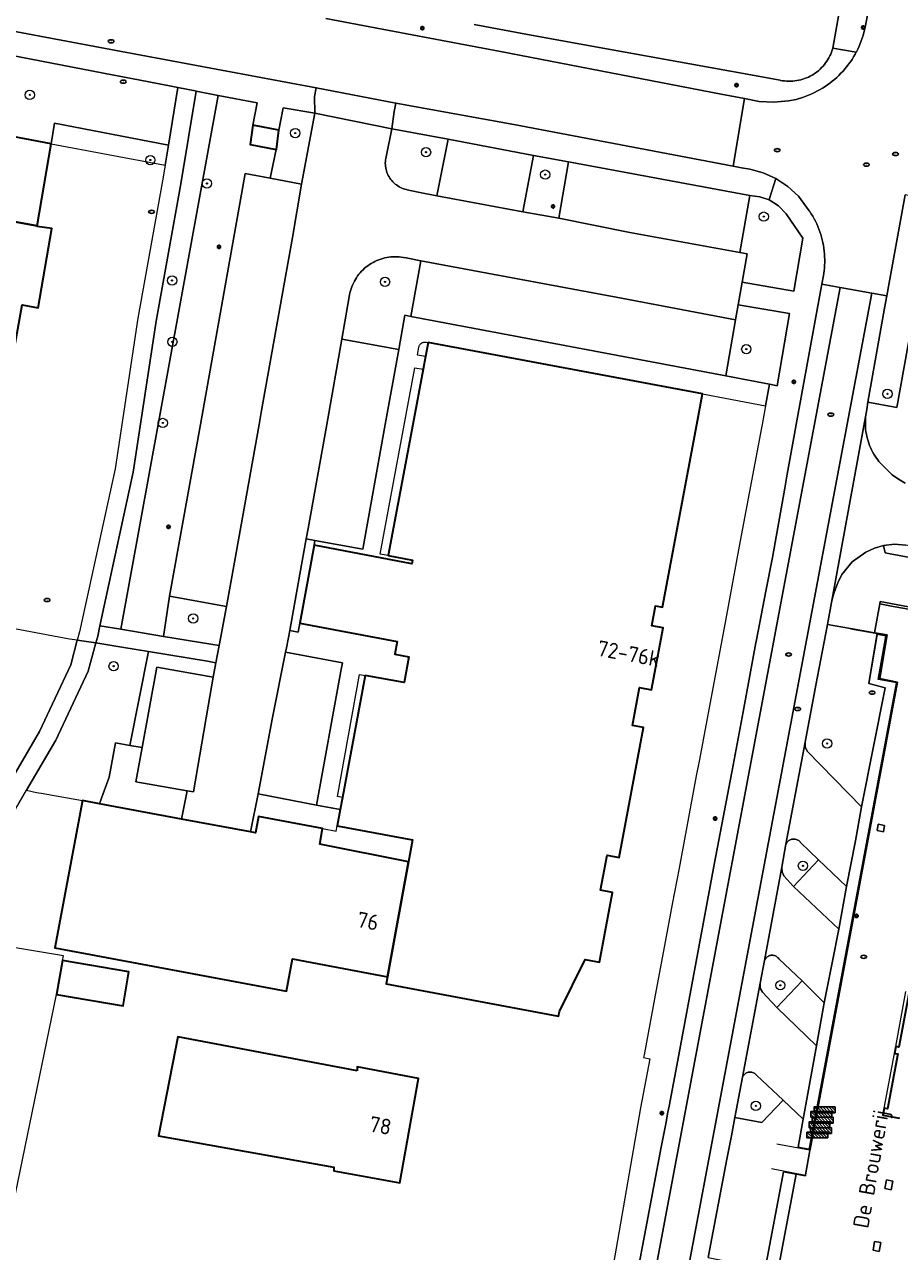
# Model space of a CAD drawing. Header units: metres. Extents: x 152610 to 160096, y 456114 to 462495.
# Tile 370 of 656: x 157618 to 157693, y 460179 to 460284. Entities that reach past the tile are written whole.
import ezdxf
from ezdxf.enums import TextEntityAlignment as Align

# ---------------------------------------------------------------- set-up
doc = ezdxf.new("R2010")
doc.units = ezdxf.units.M
doc.header["$LTSCALE"] = 0.5
doc.layers.get('0').update_dxf_attribs({"linetype": 'CONTINUOUS'})
for name, color, linetype, lineweight in [('B-PV-GR-BEPLANTING_CULTUUR_BODEMBEDEKKER-GV', 251, 'CONTINUOUS', 18), ('B-PV-GR-BEPLANTING_CULTUUR_BOSPLANTSOEN-GV', 251, 'CONTINUOUS', 18), ('B-PV-GR-BEPLANTING_CULTUUR_HEESTERS-GV', 251, 'CONTINUOUS', 18), ('B-PV-GR-BOOM-S', 251, 'CONTINUOUS', 25), ('B-PV-GR-HAAG-GV', 251, 'CONTINUOUS', 13), ('B-PV-IE-MEUBILAIR-S', 251, 'CONTINUOUS', 25), ('B-PV-IE-MEUBILAIR_WEGMEUBILAIR-S', 251, 'CONTINUOUS', 25), ('B-PV-IE-TERREINAFSCHEIDING_KUNSTMATIG_HEKWERK-G', 251, 'IE-TERREINAFSCHEIDING_KUNSTMATIG-SO', 18), ('B-PV-IE-TERREINAFSCHEIDING_KUNSTMATIG_MUUR-G', 251, 'IE-TERREINAFSCHEIDING_KUNSTMATIG-SO', 18), ('B-PV-IE-TERREINAFSCHEIDING_KUNSTMATIG_MUUR-GV', 251, 'CONTINUOUS', 18), ('B-PV-OG-BEBOUWING-GV', 6, 'CONTINUOUS', 35), ('B-PV-OG-BEBOUWING-T18', 1, 'CONTINUOUS', 18), ('B-PV-OG-TERREIN_BEGROEID-GV', 251, 'CONTINUOUS', 18), ('B-PV-OG-TOPOGRAFIE-T18', 1, 'CONTINUOUS', 18), ('B-PV-VH-HALFVERHARDING_GRAVEL-GV', 251, 'CONTINUOUS', 18), ('B-PV-VH-ONVERHARD_ZAND-GV', 251, 'CONTINUOUS', 18), ('B-PV-VH-OPENVERHARDING_BETONSTRAATSTEEN-GV', 251, 'CONTINUOUS', 18), ('B-PV-VH-OPENVERHARDING_STRAATBAKSTEEN-GV', 251, 'CONTINUOUS', 18), ('B-PV-VH-OPENVERHARDING_TEGEL-GV', 251, 'CONTINUOUS', 18)]:
    doc.layers.add(name, color=color, linetype=linetype, lineweight=lineweight)
doc.styles.add('NLCS-ISO', font='NLCS-ISO.ttf')
doc.styles.add('NLCS-ISO-M750-T18', font='NLCS-ISO.ttf', dxfattribs={"height": 1.35})
doc.linetypes.add('IE-TERREINAFSCHEIDING_KUNSTMATIG-SO', pattern='A,4,[82,NLCS.SHX,S=0.75,R=90,X=0,Y=0],4,-2', length=10)

# ---------------------------------------------------------------- blocks, each defined once
blk = doc.blocks.new('SIE-MEUBILAIR_PAAL_LICHTMAST-SO')
for points in [[(-0.62, 0), (-1, 0)], [(-0.71, 0.71), (-0.44, 0.44)], [(0, 1), (0, 0.62)], [(0.44, 0.44), (0.71, 0.71)], [(1, 0), (0.62, 0)], [(-0.71, -0.71), (-0.44, -0.44)], [(0, -0.62), (0, -1)], [(0.44, -0.44), (0.71, -0.71)]]:
    blk.add_lwpolyline(points)
blk.add_circle((0, 0), 0.5)
blk = doc.blocks.new('SIE-MEUBILAIR_PUT_RIOOLPUT-SO')
blk.add_ellipse((0, 0), major_axis=(1.25, 0), ratio=0.54)
at = {"style": 'NLCS-ISO'}
blk.add_text('ri', height=0.75, dxfattribs=at).set_placement((-0.04, 0.07), align=Align.MIDDLE_CENTER)
blk = doc.blocks.new('SIE-MEUBILAIR_PUT_DRAINAGEPUT-SO')
blk.add_ellipse((0, 0), major_axis=(1.25, 0), ratio=0.54)
at = {"style": 'NLCS-ISO'}
blk.add_text('dr', height=0.75, dxfattribs=at).set_placement((0.03, 0), align=Align.MIDDLE_CENTER)
blk = doc.blocks.new('SIE-WEG_FIETSREK-SO')
for p, q in [((-4.5, 1.25), (-2, -1.25)), ((-4.5, 0), (-3.25, -1.25)), ((-3.25, 1.25), (-0.75, -1.25)), ((-2, 1.25), (0.5, -1.25)), ((-0.75, 1.25), (1.75, -1.25)), ((0.5, 1.25), (3, -1.25)), ((1.76, 1.25), (4.26, -1.25)), ((3.01, 1.25), (4.5, -0.24)), ((4.26, 1.25), (4.5, 1.01))]:
    blk.add_line(p, q)
at = {"flags": 128}
blk.add_lwpolyline([(4.51, -1.25), (-4.51, -1.25), (-4.51, 1.25), (4.51, 1.25), (4.51, -1.25)], close=True, dxfattribs=at)
blk = doc.blocks.new('SGR-BOOM_GBKN-SO')
at = {"linetype": 'ByBlock', "lineweight": 18}
h = blk.add_hatch(color=0, dxfattribs=at)
h.dxf.hatch_style = 1
edge = h.paths.add_edge_path()
edge.add_arc((0, 0), 0.25, 0, 360)
at = {"color": 0, "linetype": 'ByBlock', "lineweight": 18}
for radius in [2, 0.25]:
    blk.add_circle((0, 0), radius, dxfattribs=at)
at = {"color": 0, "linetype": 'ByBlock', "lineweight": 18, "style": 'NLCS-ISO'}
blk.add_attdef('SOORT', (2.5, 0), '', height=1.5, dxfattribs=at)

msp = doc.modelspace()

# ---------------------------------------------------------------- linework, layer by layer
at = {"layer": 'B-PV-GR-BEPLANTING_CULTUUR_BODEMBEDEKKER-GV', "flags": 128}
for points in [[(157691.397, 460232.052), (157691.166, 460232.093), (157689.082, 460232.467), (157687.102, 460232.798), (157686.12, 460227.585), (157685.185, 460222.669), (157685.185, 460222.27), (157685.365, 460221.914), (157690.037, 460217.121), (157692.074, 460227.336), (157690.653, 460227.711)], [(157684.28, 460214.339), (157684.204, 460214.343), (157684.127, 460214.339), (157684.052, 460214.327), (157683.978, 460214.307), (157683.907, 460214.28), (157683.839, 460214.245), (157683.775, 460214.203), (157683.716, 460214.155), (157683.662, 460214.101), (157683.614, 460214.042), (157683.572, 460213.978), (157683.537, 460213.908), (157683.194, 460211.93), (157683.202, 460211.53), (157683.358, 460211.162), (157684.193, 460210.246), (157686.346, 460212.557), (157684.794, 460214.043), (157684.746, 460214.102), (157684.692, 460214.156), (157684.633, 460214.204), (157684.568, 460214.246), (157684.5, 460214.28), (157684.429, 460214.308), (157684.355, 460214.327)], [(157682.421, 460204.341), (157682.347, 460204.345), (157682.273, 460204.341), (157682.2, 460204.329), (157682.129, 460204.309), (157682.06, 460204.282), (157681.995, 460204.247), (157681.934, 460204.206), (157681.877, 460204.158), (157681.826, 460204.104), (157681.781, 460204.046), (157681.743, 460203.982), (157681.712, 460203.915), (157681.7, 460203.883), (157681.324, 460201.928), (157681.325, 460201.52), (157681.511, 460201.157), (157682.74, 460199.835), (157684.921, 460202.129), (157682.913, 460204.046), (157682.868, 460204.105), (157682.817, 460204.158), (157682.761, 460204.206), (157682.699, 460204.248), (157682.634, 460204.282), (157682.565, 460204.31), (157682.494, 460204.329)], [(157680.519, 460194.285), (157680.443, 460194.287), (157680.367, 460194.282), (157680.293, 460194.269), (157680.22, 460194.247), (157680.15, 460194.219), (157680.082, 460194.183), (157680.02, 460194.14), (157679.962, 460194.091), (157679.909, 460194.036), (157679.863, 460193.976), (157679.823, 460193.911), (157679.798, 460193.86), (157679.138, 460190.385), (157681.469, 460189.943), (157683.289, 460191.871), (157681.035, 460193.998), (157680.986, 460194.056), (157680.932, 460194.109), (157680.872, 460194.156), (157680.808, 460194.196), (157680.74, 460194.23), (157680.668, 460194.256), (157680.594, 460194.274)]]:
    msp.add_lwpolyline(points, close=True, dxfattribs=at)
at = {"layer": 'B-PV-GR-BEPLANTING_CULTUUR_BOSPLANTSOEN-GV', "flags": 128}
for points in [[(157638.052, 460277.676), (157634.697, 460278.326), (157626.333, 460232.386), (157629.983, 460231.78), (157630.525, 460235.232), (157633.167, 460249.999), (157637.033, 460271.607), (157639.166, 460271.2), (157639.685, 460273.677), (157637.437, 460274.089), (157637.683, 460275.767)], [(157630.412, 460274.028), (157620.63, 460275.938), (157620.345, 460274.142), (157630.131, 460272.306)], [(157627.087, 460222.398), (157628.693, 460230.474), (157626.422, 460230.851), (157624.177, 460231.223), (157623.519, 460228.787), (157620.735, 460222.86), (157618.218, 460218.539), (157619.083, 460218.35), (157619.468, 460218.282), (157623.026, 460217.657), (157624.49, 460217.383), (157624.664, 460217.855), (157625.332, 460219.668), (157625.868, 460222.62)]]:
    msp.add_lwpolyline(points, close=True, dxfattribs=at)
msp.add_lwpolyline([(157616.24, 460178.794), (157620.796, 460200.963), (157621.31, 460203.889), (157621.392, 460204.28), (157620.547, 460204.421), (157614.109, 460205.493)], dxfattribs=at)
at = {"layer": 'B-PV-GR-BEPLANTING_CULTUUR_HEESTERS-GV', "flags": 128}
for points in [[(157643.026, 460276.805), (157640.282, 460277.243), (157639.913, 460275.339), (157639.704, 460273.674), (157639.685, 460273.677), (157639.166, 460271.2), (157641.873, 460270.684)], [(157654.468, 460274.543), (157649.63, 460275.434), (157649.176, 460273.169), (157649.14, 460273.037), (157649.113, 460272.903), (157649.093, 460272.768), (157649.081, 460272.632), (157649.077, 460272.495), (157649.08, 460272.359), (157649.093, 460272.222), (157649.112, 460272.087), (157649.14, 460271.953), (157649.176, 460271.821), (157649.219, 460271.692), (157649.27, 460271.565), (157649.328, 460271.441), (157649.393, 460271.321), (157649.465, 460271.205), (157649.544, 460271.093), (157649.629, 460270.986), (157649.72, 460270.884), (157649.817, 460270.788), (157649.92, 460270.698), (157650.028, 460270.614), (157650.14, 460270.536), (157650.257, 460270.465), (157650.378, 460270.401), (157650.502, 460270.344), (157650.629, 460270.294), (157650.759, 460270.252), (157650.891, 460270.218), (157650.945, 460270.206), (157651.905, 460269.991), (157653.493, 460269.681)], [(157664.83, 460272.597), (157661.835, 460273.15), (157660.906, 460268.304), (157664.002, 460267.765)], [(157681.281, 460269.607), (157680.43, 460269.71), (157679.576, 460264.81), (157680.204, 460264.704), (157679.77, 460262.254), (157684.225, 460261.472), (157685.003, 460266.028), (157683.553, 460268.138), (157682.893, 460268.819), (157682.09, 460269.324)], [(157651.258, 460259.302), (157652.124, 460264.085), (157650.873, 460264.337), (157650.628, 460264.387), (157650.451, 460264.414), (157650.273, 460264.432), (157650.094, 460264.443), (157649.915, 460264.446), (157649.736, 460264.441), (157649.558, 460264.427), (157649.38, 460264.406), (157649.203, 460264.377), (157649.028, 460264.34), (157648.855, 460264.295), (157648.684, 460264.243), (157648.515, 460264.183), (157648.349, 460264.115), (157648.187, 460264.04), (157648.027, 460263.958), (157647.872, 460263.869), (157647.721, 460263.773), (157647.574, 460263.671), (157647.432, 460263.562), (157647.295, 460263.446), (157647.164, 460263.325), (157647.038, 460263.198), (157646.917, 460263.065), (157646.803, 460262.928), (157646.695, 460262.785), (157646.593, 460262.637), (157646.499, 460262.486), (157646.411, 460262.33), (157646.33, 460262.17), (157646.256, 460262.007), (157646.19, 460261.841), (157646.131, 460261.671), (157646.08, 460261.5), (157646.036, 460261.326), (157646.001, 460261.155), (157645.855, 460260.335), (157645.323, 460257.336), (157650.236, 460256.465), (157650.747, 460259.41)], [(157683.852, 460259.565), (157679.422, 460260.315), (157679.2, 460259.006), (157678.352, 460254.197), (157680.457, 460253.793), (157682.129, 460253.473), (157682.786, 460253.347)], [(157641.725, 460232.906), (157642.942, 460239.61), (157643.018, 460240.029), (157642.281, 460240.164), (157641.723, 460237.128), (157640.85, 460232.282), (157641.588, 460232.149)], [(157635.41, 460234.358), (157630.525, 460235.232), (157629.983, 460231.78), (157634.057, 460231.104), (157634.797, 460230.981)]]:
    msp.add_lwpolyline(points, close=True, dxfattribs=at)
at = {"layer": 'B-PV-GR-HAAG-GV', "flags": 128}
for points in [[(157692.13, 460231.804), (157691.377, 460231.941), (157690.653, 460227.711), (157692.074, 460227.336), (157690.037, 460217.121), (157689.516, 460214.179), (157688.752, 460210.266), (157688.086, 460206.573), (157687.555, 460203.846), (157686.823, 460200.251), (157686.163, 460196.539), (157685.013, 460190.244), (157684.576, 460187.821), (157685.539, 460187.639), (157693.034, 460227.766), (157691.474, 460228.078)], [(157628.162, 460222.203), (157629.431, 460229.13), (157634.269, 460228.26), (157634.511, 460229.509), (157633.772, 460229.632), (157628.693, 460230.474), (157627.087, 460222.398)]]:
    msp.add_lwpolyline(points, close=True, dxfattribs=at)
at = {"layer": 'B-PV-IE-TERREINAFSCHEIDING_KUNSTMATIG_HEKWERK-G', "flags": 128}
for points in [[(157682.762, 460188.108), (157685.576, 460187.605), (157693.083, 460227.812), (157691.527, 460228.127), (157692.196, 460231.853), (157689.1, 460232.409)], [(157682.303, 460185.98), (157685.222, 460185.414)]]:
    msp.add_lwpolyline(points, dxfattribs=at)
at = {"layer": 'B-PV-IE-TERREINAFSCHEIDING_KUNSTMATIG_MUUR-G', "flags": 128}
for points in [[(157682.762, 460188.108), (157685.576, 460187.605), (157693.083, 460227.812), (157691.527, 460228.127), (157692.196, 460231.853), (157689.1, 460232.409)], [(157682.303, 460185.98), (157685.222, 460185.414)]]:
    msp.add_lwpolyline(points, dxfattribs=at)
at = {"layer": 'B-PV-IE-TERREINAFSCHEIDING_KUNSTMATIG_MUUR-GV', "flags": 128}
for points in [[(157695.13, 460234.12), (157691.646, 460234.769), (157691.61, 460234.569), (157692.759, 460234.356), (157694.9, 460233.96), (157694.511, 460231.875), (157694.71, 460231.837)], [(157691.48, 460215.614), (157691.382, 460215.071), (157691.925, 460214.972), (157692.024, 460215.516)], [(157692.185, 460185.014), (157692.039, 460184.272), (157692.581, 460184.166), (157692.727, 460184.907)], [(157691.166, 460179.713), (157691.03, 460178.961), (157691.563, 460178.865), (157691.699, 460179.617)]]:
    msp.add_lwpolyline(points, close=True, dxfattribs=at)
at = {"layer": 'B-PV-OG-BEBOUWING-GV', "flags": 128}
for points in [[(157620.345, 460274.142), (157608.971, 460276.304), (157607.695, 460269.172), (157619.134, 460267.092)], [(157639.913, 460275.339), (157637.683, 460275.767), (157637.437, 460274.089), (157639.685, 460273.677), (157639.704, 460273.674)], [(157619.134, 460267.092), (157607.695, 460269.172), (157607.478, 460267.962), (157608.843, 460267.675), (157607.672, 460262.128), (157606.478, 460262.344), (157605.204, 460255.749), (157616.661, 460253.705), (157617.834, 460260.291), (157619.215, 460260.043), (157620.389, 460266.864), (157619.127, 460267.053)], [(157641.725, 460232.906), (157650.105, 460231.332), (157649.9, 460230.235), (157651.109, 460230.009), (157650.695, 460227.798), (157647.352, 460228.419), (157645.388, 460217.927), (157645.193, 460216.884), (157644.931, 460215.488), (157651.418, 460214.273), (157651.065, 460212.386), (157649.253, 460202.491), (157649.14, 460201.891), (157663.978, 460199.112), (157664.06, 460199.511), (157666.269, 460203.972), (157667.505, 460203.743), (157668.63, 460209.749), (157667.586, 460209.936), (157668.156, 460212.949), (157669.191, 460212.75), (157671.287, 460223.942), (157670.334, 460224.12), (157670.941, 460227.364), (157671.973, 460227.17), (157672.971, 460232.498), (157671.988, 460232.682), (157672.312, 460234.412), (157672.921, 460234.298), (157675.862, 460249.999), (157676.356, 460252.639), (157652.756, 460257.058), (157652.53, 460255.85), (157652.327, 460254.768), (157651.434, 460249.999), (157649.323, 460238.727), (157651.417, 460238.335), (157651.36, 460238.029), (157642.942, 460239.61)], [(157649.253, 460202.491), (157651.065, 460212.386), (157643.435, 460213.906), (157643.685, 460215.243), (157638.161, 460216.278), (157637.898, 460214.872), (157637.48, 460214.95), (157631.545, 460216.062), (157624.49, 460217.383), (157623.026, 460217.657), (157620.65, 460204.968), (157640.564, 460201.239), (157641.085, 460204.02)], [(157621.31, 460203.889), (157620.796, 460200.963), (157626.523, 460199.994), (157627.019, 460202.923)], [(157646.665, 460194.397), (157631.228, 460197.328), (157629.573, 460188.808), (157644.646, 460186.111), (157644.661, 460185.786), (157650.312, 460184.768), (157651.925, 460193.725), (157646.662, 460194.734)]]:
    msp.add_lwpolyline(points, close=True, dxfattribs=at)
msp.add_lwpolyline([(157694.14, 460201.16), (157693.26, 460196.44), (157692.98, 460196.49), (157692.87, 460195.9), (157693.15, 460195.85), (157692.27, 460191.13), (157691.99, 460191.18), (157691.88, 460190.59), (157692.21, 460190.529), (157693.318, 460190.323)], dxfattribs=at)
at = {"layer": 'B-PV-OG-TERREIN_BEGROEID-GV', "flags": 128}
for points in [[(157606.346, 460283.365), (157605.882, 460280.498), (157605.521, 460280.542), (157605.226, 460278.543), (157603.052, 460278.883), (157602.811, 460277.805), (157602.736, 460277.469), (157608.971, 460276.304), (157620.345, 460274.142), (157620.63, 460275.938), (157630.412, 460274.028), (157631.221, 460279), (157630.649, 460279.111), (157627.853, 460279.653), (157625.57, 460280.095), (157611.616, 460282.8), (157607.201, 460283.643), (157607.037, 460283.594), (157606.913, 460283.558), (157606.628, 460283.465)], [(157634.697, 460278.326), (157632.793, 460278.695), (157631.491, 460270.7), (157629.377, 460258.885), (157627.398, 460245.895), (157624.526, 460232.686), (157626.333, 460232.386)], [(157692.222, 460261.089), (157692.028, 460260.015), (157690.595, 460251.939), (157693.077, 460251.483), (157696.273, 460269.274), (157693.793, 460269.756), (157692.423, 460262.197)]]:
    msp.add_lwpolyline(points, close=True, dxfattribs=at)
msp.add_lwpolyline([(157615.24, 460216.604), (157619.317, 460223.605), (157622.011, 460229.34), (157622.58, 460231.445), (157622.36, 460231.473), (157621.9, 460231.532), (157614.25, 460232.961)], dxfattribs=at)
at = {"layer": 'B-PV-VH-HALFVERHARDING_GRAVEL-GV', "flags": 128}
for points in [[(157632.729, 460278.707), (157631.221, 460279), (157630.412, 460274.028), (157630.131, 460272.306), (157629.914, 460270.969), (157627.799, 460259.147), (157625.824, 460246.186), (157622.778, 460232.179), (157622.58, 460231.445), (157624.177, 460231.223), (157624.333, 460231.801), (157624.526, 460232.686), (157627.398, 460245.895), (157629.377, 460258.885), (157631.491, 460270.7), (157632.793, 460278.695)], [(157624.177, 460231.223), (157622.58, 460231.445), (157622.011, 460229.34), (157619.317, 460223.605), (157615.24, 460216.604), (157613.443, 460213.435), (157613.21, 460213.212), (157612.966, 460213.001), (157612.712, 460212.803), (157612.448, 460212.617), (157612.175, 460212.445), (157611.894, 460212.286), (157611.614, 460212.146), (157613.081, 460210.342), (157614.213, 460208.95), (157614.273, 460209.416), (157614.89, 460212.085), (157615.543, 460213.896), (157616.627, 460215.807), (157618.218, 460218.539), (157620.735, 460222.86), (157623.519, 460228.787)]]:
    msp.add_lwpolyline(points, close=True, dxfattribs=at)
at = {"layer": 'B-PV-VH-ONVERHARD_ZAND-GV', "flags": 128}
for points in [[(157691.397, 460232.052), (157690.653, 460227.711), (157692.074, 460227.336), (157690.037, 460217.121), (157689.516, 460214.179), (157688.752, 460210.266), (157688.086, 460206.573), (157687.555, 460203.846), (157686.823, 460200.251), (157686.163, 460196.539), (157685.013, 460190.244), (157684.576, 460187.821), (157685.614, 460187.625), (157693.137, 460227.85), (157691.609, 460228.163), (157692.249, 460231.899)], [(157627.087, 460222.398), (157628.162, 460222.203), (157629.431, 460229.13), (157634.269, 460228.26), (157634.511, 460229.509), (157633.772, 460229.632), (157628.693, 460230.474)]]:
    msp.add_lwpolyline(points, close=True, dxfattribs=at)
at = {"layer": 'B-PV-VH-OPENVERHARDING_BETONSTRAATSTEEN-GV', "flags": 128}
for points in [[(157656.712, 460284.428), (157661.152, 460283.593), (157664.454, 460282.974), (157678.774, 460280.42), (157683.037, 460279.622), (157683.067, 460279.616), (157683.24, 460279.585), (157683.414, 460279.562), (157683.589, 460279.547), (157683.765, 460279.54), (157683.941, 460279.54), (157684.116, 460279.549), (157684.291, 460279.566), (157684.466, 460279.591), (157684.638, 460279.624), (157684.809, 460279.664), (157684.978, 460279.712), (157685.145, 460279.768), (157685.309, 460279.832), (157685.47, 460279.902), (157685.628, 460279.981), (157685.781, 460280.066), (157685.931, 460280.158), (157686.077, 460280.256), (157686.217, 460280.362), (157686.353, 460280.473), (157686.484, 460280.591), (157686.609, 460280.714), (157686.729, 460280.843), (157686.842, 460280.978), (157686.949, 460281.117), (157687.05, 460281.261), (157687.144, 460281.41), (157687.231, 460281.562), (157687.312, 460281.719), (157687.385, 460281.879), (157687.45, 460282.042), (157687.508, 460282.208), (157687.559, 460282.376), (157691.757, 460306.12)], [(157690.627, 460285.651), (157690.361, 460284.185), (157690.177, 460283.469), (157689.928, 460282.773), (157689.83, 460282.543), (157689.722, 460282.312), (157689.607, 460282.084), (157689.578, 460282.028), (157689.486, 460281.86), (157689.357, 460281.64), (157689.221, 460281.424), (157689.079, 460281.212), (157688.93, 460281.005), (157688.774, 460280.803), (157688.613, 460280.606), (157688.445, 460280.414), (157688.271, 460280.227), (157688.092, 460280.045), (157687.907, 460279.87), (157687.716, 460279.7), (157687.521, 460279.537), (157687.32, 460279.379), (157687.115, 460279.228), (157686.904, 460279.084), (157686.69, 460278.946), (157686.471, 460278.815), (157685.774, 460278.457), (157685.046, 460278.167), (157684.413, 460277.977), (157683.767, 460277.84), (157682.502, 460277.726), (157681.235, 460277.81), (157679.986, 460278.05), (157678.983, 460272.24), (157679.725, 460272.1), (157680.431, 460271.988), (157681.576, 460271.672), (157682.658, 460271.182), (157683.695, 460270.497), (157684.607, 460269.653), (157685.547, 460268.388), (157685.585, 460268.333), (157685.719, 460268.129), (157685.846, 460267.921), (157685.966, 460267.708), (157686.079, 460267.492), (157686.185, 460267.273), (157686.284, 460267.05), (157686.375, 460266.823), (157686.459, 460266.594), (157686.535, 460266.363), (157686.604, 460266.129), (157686.665, 460265.892), (157686.718, 460265.655), (157686.764, 460265.415), (157686.801, 460265.174), (157686.83, 460264.932), (157686.852, 460264.689), (157686.866, 460264.445), (157686.871, 460264.201), (157686.869, 460263.957), (157686.859, 460263.714), (157686.84, 460263.47), (157686.814, 460263.228), (157686.787, 460263.031), (157686.754, 460262.834), (157686.616, 460262.074), (157688.213, 460261.793), (157690.929, 460261.316), (157692.222, 460261.089), (157692.423, 460262.197), (157693.793, 460269.756)], [(157693.804, 460244.962), (157693.217, 460245.289), (157692.673, 460245.685), (157691.534, 460246.83), (157691.435, 460246.956), (157691.315, 460247.121), (157691.201, 460247.291), (157691.093, 460247.466), (157690.993, 460247.644), (157690.899, 460247.827), (157690.813, 460248.013), (157690.734, 460248.202), (157690.662, 460248.394), (157690.598, 460248.589), (157690.542, 460248.786), (157690.493, 460248.985), (157690.452, 460249.185), (157690.419, 460249.388), (157690.394, 460249.591), (157690.377, 460249.795), (157690.368, 460250), (157690.392, 460250.654), (157690.498, 460251.3), (157688.994, 460243.159), (157687.454, 460234.699), (157687.567, 460235.171), (157687.705, 460235.637), (157687.986, 460236.383), (157688.331, 460237.101), (157689.247, 460238.203), (157690.412, 460239.036), (157691.149, 460239.355), (157691.916, 460239.594), (157692.874, 460239.708), (157693.836, 460239.637)], [(157694.9, 460233.96), (157692.759, 460234.356), (157691.61, 460234.569), (157691.166, 460232.093), (157691.397, 460232.052), (157692.249, 460231.899), (157691.609, 460228.163), (157693.137, 460227.85), (157685.614, 460187.625), (157685.599, 460187.546), (157685.232, 460185.45), (157685.213, 460185.352), (157684.418, 460185.506), (157682.839, 460177.151)], [(157693.318, 460190.323), (157692.21, 460190.529), (157691.88, 460190.59), (157691.99, 460191.18), (157692.87, 460195.9), (157692.98, 460196.49), (157693.85, 460201.21)]]:
    msp.add_lwpolyline(points, dxfattribs=at)
for points in [[(157649.986, 460277.662), (157643.132, 460278.962), (157642.992, 460278.225), (157643.026, 460276.805), (157649.63, 460275.434), (157649.846, 460276.925)], [(157649.63, 460275.434), (157643.026, 460276.805), (157641.873, 460270.684), (157641.086, 460266.091), (157638.429, 460251.214), (157638.214, 460250), (157636.116, 460238.173), (157635.41, 460234.358), (157634.797, 460230.981), (157634.511, 460229.509), (157634.269, 460228.26), (157633.841, 460225.78), (157632.577, 460218.393), (157632.028, 460218.481), (157631.545, 460216.062), (157637.48, 460214.95), (157638.134, 460218.215), (157639.376, 460224.799), (157640.497, 460230.408), (157640.571, 460230.801), (157640.85, 460232.282), (157641.723, 460237.128), (157642.281, 460240.164), (157642.442, 460241.065), (157644.039, 460250), (157645.323, 460257.336), (157645.855, 460260.335), (157646.001, 460261.155), (157646.036, 460261.326), (157646.08, 460261.5), (157646.131, 460261.671), (157646.19, 460261.841), (157646.256, 460262.007), (157646.33, 460262.17), (157646.411, 460262.33), (157646.499, 460262.486), (157646.593, 460262.637), (157646.695, 460262.785), (157646.803, 460262.928), (157646.917, 460263.065), (157647.038, 460263.198), (157647.164, 460263.325), (157647.295, 460263.446), (157647.432, 460263.562), (157647.574, 460263.671), (157647.721, 460263.773), (157647.872, 460263.869), (157648.027, 460263.958), (157648.187, 460264.04), (157648.349, 460264.115), (157648.515, 460264.183), (157648.684, 460264.243), (157648.855, 460264.295), (157649.028, 460264.34), (157649.203, 460264.377), (157649.38, 460264.406), (157649.558, 460264.427), (157649.736, 460264.441), (157649.915, 460264.446), (157650.094, 460264.443), (157650.273, 460264.432), (157650.451, 460264.414), (157650.628, 460264.387), (157650.873, 460264.337), (157652.124, 460264.085), (157668.94, 460260.955), (157679.2, 460259.006), (157679.422, 460260.315), (157679.77, 460262.254), (157680.204, 460264.704), (157679.576, 460264.81), (157670.099, 460266.538), (157664.002, 460267.765), (157660.906, 460268.304), (157653.493, 460269.681), (157651.905, 460269.991), (157650.945, 460270.206), (157650.891, 460270.218), (157650.759, 460270.252), (157650.629, 460270.294), (157650.502, 460270.344), (157650.378, 460270.401), (157650.257, 460270.465), (157650.14, 460270.536), (157650.028, 460270.614), (157649.92, 460270.698), (157649.817, 460270.788), (157649.72, 460270.884), (157649.629, 460270.986), (157649.544, 460271.093), (157649.465, 460271.205), (157649.393, 460271.321), (157649.328, 460271.441), (157649.27, 460271.565), (157649.219, 460271.692), (157649.176, 460271.821), (157649.14, 460271.953), (157649.112, 460272.087), (157649.093, 460272.222), (157649.08, 460272.359), (157649.077, 460272.495), (157649.081, 460272.632), (157649.093, 460272.768), (157649.113, 460272.903), (157649.14, 460273.037), (157649.176, 460273.169)], [(157661.835, 460273.15), (157654.468, 460274.543), (157653.493, 460269.681), (157660.906, 460268.304)], [(157680.43, 460269.71), (157664.83, 460272.597), (157664.002, 460267.765), (157670.099, 460266.538), (157679.576, 460264.81)], [(157639.166, 460271.2), (157637.033, 460271.607), (157633.167, 460249.999), (157630.525, 460235.232), (157635.41, 460234.358), (157636.116, 460238.173), (157638.214, 460250), (157638.429, 460251.214), (157641.086, 460266.091), (157641.873, 460270.684)], [(157668.94, 460260.955), (157652.124, 460264.085), (157651.258, 460259.302), (157678.352, 460254.197), (157679.2, 460259.006)], [(157690.929, 460261.316), (157688.213, 460261.793), (157669.528, 460162.435), (157672.236, 460161.97)], [(157651.36, 460238.029), (157651.417, 460238.335), (157649.323, 460238.727), (157648.627, 460238.861), (157651.626, 460254.875), (157652.327, 460254.768), (157652.53, 460255.85), (157651.832, 460255.979), (157651.958, 460256.649), (157651.974, 460256.713), (157651.998, 460256.775), (157652.029, 460256.834), (157652.067, 460256.888), (157652.111, 460256.937), (157652.161, 460256.981), (157652.216, 460257.019), (157652.274, 460257.049), (157652.337, 460257.073), (157652.401, 460257.088), (157652.467, 460257.096), (157652.533, 460257.096), (157652.599, 460257.088), (157652.756, 460257.058), (157676.356, 460252.639), (157680.123, 460251.934), (157681.782, 460251.623), (157682.129, 460253.473), (157680.457, 460253.793), (157678.352, 460254.197), (157651.258, 460259.302), (157650.747, 460259.41), (157650.236, 460256.465), (157649.076, 460249.999), (157647.152, 460239.273), (157643.018, 460240.029), (157642.942, 460239.61)], [(157650.236, 460256.465), (157645.323, 460257.336), (157644.039, 460250), (157642.442, 460241.065), (157642.281, 460240.164), (157643.018, 460240.029), (157647.152, 460239.273), (157649.076, 460249.999)], [(157693.836, 460239.637), (157692.874, 460239.708), (157691.916, 460239.594), (157692.083, 460238.963), (157692.49, 460238.88), (157697.75, 460237.901), (157716.02, 460234.51), (157716.15, 460235.4)], [(157645.259, 460228.796), (157643.164, 460217.252), (157645.193, 460216.884), (157645.388, 460217.927), (157644.958, 460218.005), (157646.852, 460228.509), (157647.352, 460228.419), (157650.695, 460227.798), (157651.109, 460230.009), (157649.9, 460230.235), (157650.105, 460231.332), (157641.725, 460232.906), (157641.588, 460232.149), (157640.85, 460232.282), (157640.571, 460230.801), (157640.497, 460230.408), (157641.719, 460230.183), (157645.388, 460229.507)], [(157641.719, 460230.183), (157640.497, 460230.408), (157639.376, 460224.799), (157638.134, 460218.215), (157643.164, 460217.252), (157645.259, 460228.796), (157645.388, 460229.507)], [(157634.269, 460228.26), (157629.431, 460229.13), (157628.162, 460222.203), (157627.622, 460219.252), (157632.028, 460218.481), (157632.577, 460218.393), (157633.841, 460225.78)], [(157685.185, 460222.27), (157685.185, 460222.669), (157683.537, 460213.908), (157683.572, 460213.978), (157683.614, 460214.042), (157683.662, 460214.101), (157683.716, 460214.155), (157683.775, 460214.203), (157683.839, 460214.245), (157683.907, 460214.28), (157683.978, 460214.307), (157684.052, 460214.327), (157684.127, 460214.339), (157684.204, 460214.343), (157684.28, 460214.339), (157684.355, 460214.327), (157684.429, 460214.308), (157684.5, 460214.28), (157684.568, 460214.246), (157684.633, 460214.204), (157684.692, 460214.156), (157684.746, 460214.102), (157684.794, 460214.043), (157686.346, 460212.557), (157688.752, 460210.266), (157689.516, 460214.179), (157690.037, 460217.121), (157685.365, 460221.914)], [(157691.48, 460215.614), (157692.024, 460215.516), (157691.925, 460214.972), (157691.382, 460215.071)], [(157683.202, 460211.53), (157683.194, 460211.93), (157681.7, 460203.883), (157681.712, 460203.915), (157681.743, 460203.982), (157681.781, 460204.046), (157681.826, 460204.104), (157681.877, 460204.158), (157681.934, 460204.206), (157681.995, 460204.247), (157682.06, 460204.282), (157682.129, 460204.309), (157682.2, 460204.329), (157682.273, 460204.341), (157682.347, 460204.345), (157682.421, 460204.341), (157682.494, 460204.329), (157682.565, 460204.31), (157682.634, 460204.282), (157682.699, 460204.248), (157682.761, 460204.206), (157682.817, 460204.158), (157682.868, 460204.105), (157682.913, 460204.046), (157684.921, 460202.129), (157686.823, 460200.251), (157687.555, 460203.846), (157688.086, 460206.573), (157684.193, 460210.246), (157683.358, 460211.162)], [(157681.325, 460201.52), (157681.324, 460201.928), (157679.798, 460193.86), (157679.823, 460193.911), (157679.863, 460193.976), (157679.909, 460194.036), (157679.962, 460194.091), (157680.02, 460194.14), (157680.082, 460194.183), (157680.15, 460194.219), (157680.22, 460194.247), (157680.293, 460194.269), (157680.367, 460194.282), (157680.443, 460194.287), (157680.519, 460194.285), (157680.594, 460194.274), (157680.668, 460194.256), (157680.74, 460194.23), (157680.808, 460194.196), (157680.872, 460194.156), (157680.932, 460194.109), (157680.986, 460194.056), (157681.035, 460193.998), (157683.289, 460191.871), (157685.013, 460190.244), (157686.163, 460196.539), (157682.74, 460199.835), (157681.511, 460201.157)], [(157684.418, 460185.506), (157683.338, 460185.716), (157681.758, 460177.355), (157682.511, 460177.213), (157682.839, 460177.151)], [(157692.185, 460185.014), (157692.727, 460184.907), (157692.581, 460184.166), (157692.039, 460184.272)], [(157691.166, 460179.713), (157691.699, 460179.617), (157691.563, 460178.865), (157691.03, 460178.961)]]:
    msp.add_lwpolyline(points, close=True, dxfattribs=at)
at = {"layer": 'B-PV-VH-OPENVERHARDING_STRAATBAKSTEEN-GV', "flags": 128}
msp.add_lwpolyline([(157612.169, 460284.755), (157625.917, 460282.182), (157643.132, 460278.962), (157649.986, 460277.662), (157660.139, 460275.81), (157678.983, 460272.24), (157679.986, 460278.05), (157677.956, 460278.441), (157658.98, 460282.09), (157649.862, 460283.822), (157643.963, 460284.943)], dxfattribs=at)
at = {"layer": 'B-PV-VH-OPENVERHARDING_TEGEL-GV', "flags": 128}
for points in [[(157691.757, 460306.12), (157687.559, 460282.376), (157689.578, 460282.028), (157689.607, 460282.084), (157689.722, 460282.312), (157689.83, 460282.543), (157689.928, 460282.773), (157690.177, 460283.469), (157690.361, 460284.185), (157690.627, 460285.651)], [(157605.45, 460284.483), (157605.236, 460284.37), (157605.025, 460284.25), (157604.818, 460284.124), (157607.201, 460283.643), (157611.616, 460282.8), (157625.57, 460280.095), (157627.853, 460279.653), (157630.649, 460279.111), (157631.221, 460279), (157632.729, 460278.707), (157632.793, 460278.695), (157634.697, 460278.326), (157638.052, 460277.676), (157637.683, 460275.767), (157639.913, 460275.339), (157640.282, 460277.243), (157643.026, 460276.805), (157642.992, 460278.225), (157643.132, 460278.962), (157625.917, 460282.182), (157612.169, 460284.755)], [(157643.963, 460284.943), (157649.862, 460283.822), (157658.98, 460282.09), (157677.956, 460278.441), (157679.986, 460278.05), (157681.235, 460277.81), (157682.502, 460277.726), (157683.767, 460277.84), (157684.413, 460277.977), (157685.046, 460278.167), (157685.774, 460278.457), (157686.471, 460278.815), (157686.69, 460278.946), (157686.904, 460279.084), (157687.115, 460279.228), (157687.32, 460279.379), (157687.521, 460279.537), (157687.716, 460279.7), (157687.907, 460279.87), (157688.092, 460280.045), (157688.271, 460280.227), (157688.445, 460280.414), (157688.613, 460280.606), (157688.774, 460280.803), (157688.93, 460281.005), (157689.079, 460281.212), (157689.221, 460281.424), (157689.357, 460281.64), (157689.486, 460281.86), (157689.578, 460282.028), (157687.559, 460282.376), (157687.508, 460282.208), (157687.45, 460282.042), (157687.385, 460281.879), (157687.312, 460281.719), (157687.231, 460281.562), (157687.144, 460281.41), (157687.05, 460281.261), (157686.949, 460281.117), (157686.842, 460280.978), (157686.729, 460280.843), (157686.609, 460280.714), (157686.484, 460280.591), (157686.353, 460280.473), (157686.217, 460280.362), (157686.077, 460280.256), (157685.931, 460280.158), (157685.781, 460280.066), (157685.628, 460279.981), (157685.47, 460279.902), (157685.309, 460279.832), (157685.145, 460279.768), (157684.978, 460279.712), (157684.809, 460279.664), (157684.638, 460279.624), (157684.466, 460279.591), (157684.291, 460279.566), (157684.116, 460279.549), (157683.941, 460279.54), (157683.765, 460279.54), (157683.589, 460279.547), (157683.414, 460279.562), (157683.24, 460279.585), (157683.067, 460279.616), (157683.037, 460279.622), (157678.774, 460280.42), (157664.454, 460282.974), (157661.152, 460283.593), (157656.712, 460284.428)], [(157670.18, 460173.842), (157672.796, 460187.828), (157673.211, 460189.842), (157673.387, 460190.827), (157673.48, 460191.348), (157674.236, 460195.32), (157677.398, 460212.285), (157678.983, 460220.696), (157679.849, 460225.289), (157680.957, 460231.228), (157681.005, 460231.474), (157681.81, 460235.655), (157682.369, 460238.558), (157683.446, 460244.541), (157683.651, 460245.747), (157684.276, 460249.191), (157684.423, 460249.999), (157686.532, 460261.61), (157686.616, 460262.074), (157686.754, 460262.834), (157686.787, 460263.031), (157686.814, 460263.228), (157686.84, 460263.47), (157686.859, 460263.714), (157686.869, 460263.957), (157686.871, 460264.201), (157686.866, 460264.445), (157686.852, 460264.689), (157686.83, 460264.932), (157686.801, 460265.174), (157686.764, 460265.415), (157686.718, 460265.655), (157686.665, 460265.892), (157686.604, 460266.129), (157686.535, 460266.363), (157686.459, 460266.594), (157686.375, 460266.823), (157686.284, 460267.05), (157686.185, 460267.273), (157686.079, 460267.492), (157685.966, 460267.708), (157685.846, 460267.921), (157685.719, 460268.129), (157685.585, 460268.333), (157685.547, 460268.388), (157684.607, 460269.653), (157683.695, 460270.497), (157682.658, 460271.182), (157682.13, 460269.453), (157682.09, 460269.324), (157682.893, 460268.819), (157683.553, 460268.138), (157685.003, 460266.028), (157684.225, 460261.472), (157679.77, 460262.254), (157679.422, 460260.315), (157683.852, 460259.565), (157682.786, 460253.347), (157682.129, 460253.473), (157681.782, 460251.623), (157681.478, 460250), (157681.424, 460249.712), (157679.519, 460239.53), (157678.352, 460233.288), (157676.406, 460222.886), (157676.088, 460221.188), (157675.826, 460219.789), (157674.338, 460211.833), (157673.757, 460208.725), (157673.095, 460205.188), (157672.378, 460201.355), (157671.334, 460195.771), (157671.292, 460195.549), (157671.84, 460195.43), (157671.02, 460191.2), (157666.95, 460167.72)], [(157696.273, 460269.274), (157693.077, 460251.483), (157690.595, 460251.939), (157690.498, 460251.3), (157690.392, 460250.654), (157690.368, 460250), (157690.377, 460249.795), (157690.394, 460249.591), (157690.419, 460249.388), (157690.452, 460249.185), (157690.493, 460248.985), (157690.542, 460248.786), (157690.598, 460248.589), (157690.662, 460248.394), (157690.734, 460248.202), (157690.813, 460248.013), (157690.899, 460247.827), (157690.993, 460247.644), (157691.093, 460247.466), (157691.201, 460247.291), (157691.315, 460247.121), (157691.435, 460246.956), (157691.534, 460246.83), (157692.673, 460245.685), (157693.217, 460245.289), (157693.804, 460244.962)], [(157676.856, 460178.34), (157678.439, 460186.8), (157678.84, 460188.813), (157679.138, 460190.385), (157679.798, 460193.86), (157681.324, 460201.928), (157681.7, 460203.883), (157683.194, 460211.93), (157683.537, 460213.908), (157685.185, 460222.669), (157686.12, 460227.585), (157687.102, 460232.798), (157687.454, 460234.699), (157688.994, 460243.159), (157690.498, 460251.3), (157690.595, 460251.939), (157692.028, 460260.015), (157692.222, 460261.089), (157690.929, 460261.316), (157672.236, 460161.97)]]:
    msp.add_lwpolyline(points, dxfattribs=at)
for points in [[(157660.139, 460275.81), (157649.986, 460277.662), (157649.846, 460276.925), (157649.63, 460275.434), (157654.468, 460274.543), (157661.835, 460273.15), (157664.83, 460272.597), (157680.43, 460269.71), (157681.281, 460269.607), (157682.09, 460269.324), (157682.13, 460269.453), (157682.658, 460271.182), (157681.576, 460271.672), (157680.431, 460271.988), (157679.725, 460272.1), (157678.983, 460272.24)], [(157688.213, 460261.793), (157686.616, 460262.074), (157686.532, 460261.61), (157684.423, 460249.999), (157684.276, 460249.191), (157683.651, 460245.747), (157683.446, 460244.541), (157682.369, 460238.558), (157681.81, 460235.655), (157681.005, 460231.474), (157680.957, 460231.228), (157679.849, 460225.289), (157678.983, 460220.696), (157677.398, 460212.285), (157674.236, 460195.32), (157673.48, 460191.348), (157673.387, 460190.827), (157673.211, 460189.842), (157672.796, 460187.828), (157670.18, 460173.842), (157668.295, 460163.778), (157668.101, 460162.737), (157668.091, 460162.681), (157669.528, 460162.435)], [(157692.083, 460238.963), (157691.916, 460239.594), (157691.149, 460239.355), (157690.412, 460239.036), (157689.247, 460238.203), (157688.331, 460237.101), (157687.986, 460236.383), (157687.705, 460235.637), (157687.567, 460235.171), (157687.454, 460234.699), (157687.102, 460232.798), (157689.082, 460232.467), (157691.166, 460232.093), (157691.61, 460234.569), (157691.646, 460234.769), (157695.13, 460234.12), (157694.71, 460231.837), (157696.44, 460231.51), (157696.55, 460231.49), (157697.362, 460235.875), (157697.413, 460236.144), (157697.698, 460237.636), (157697.75, 460237.901), (157692.49, 460238.88)], [(157626.333, 460232.386), (157624.526, 460232.686), (157624.333, 460231.801), (157624.177, 460231.223), (157626.422, 460230.851), (157628.693, 460230.474), (157633.772, 460229.632), (157634.511, 460229.509), (157634.797, 460230.981), (157634.057, 460231.104), (157629.983, 460231.78)], [(157632.028, 460218.481), (157627.622, 460219.252), (157628.162, 460222.203), (157627.087, 460222.398), (157625.868, 460222.62), (157625.332, 460219.668), (157624.664, 460217.855), (157624.49, 460217.383), (157631.545, 460216.062)], [(157643.164, 460217.252), (157638.134, 460218.215), (157637.48, 460214.95), (157637.898, 460214.872), (157638.161, 460216.278), (157643.685, 460215.243), (157644.844, 460215.026), (157644.931, 460215.488), (157645.193, 460216.884)], [(157688.752, 460210.266), (157686.346, 460212.557), (157684.193, 460210.246), (157688.086, 460206.573)], [(157686.823, 460200.251), (157684.921, 460202.129), (157682.74, 460199.835), (157686.163, 460196.539)], [(157684.418, 460185.506), (157685.213, 460185.352), (157685.232, 460185.45), (157685.599, 460187.546), (157685.614, 460187.625), (157684.576, 460187.821), (157685.013, 460190.244), (157683.289, 460191.871), (157681.469, 460189.943), (157679.138, 460190.385), (157678.84, 460188.813), (157678.439, 460186.8), (157676.856, 460178.34), (157679.011, 460177.912), (157678.671, 460176.071), (157677.488, 460174.95), (157681.363, 460171.079), (157682.511, 460177.213), (157681.758, 460177.355), (157683.338, 460185.716)]]:
    msp.add_lwpolyline(points, close=True, dxfattribs=at)

# ---------------------------------------------------------------- block references
at = {"layer": 'B-PV-GR-BOOM-S', "xscale": 0.2, "yscale": 0.2, "zscale": 0.2}
for p in [(157618.492, 460278.368), (157641.324, 460275.08), (157652.579, 460273.432), (157628.864, 460272.759), (157662.833, 460271.503), (157633.732, 460270.748), (157681.63, 460267.891), (157630.732, 460262.394), (157649.05, 460262.276), (157630.759, 460257.118), (157680.126, 460256.489), (157692.27, 460252.644), (157629.935, 460250.139), (157632.552, 460233.317), (157625.707, 460229.21), (157687.08, 460222.559), (157685, 460212.037), (157683.054, 460201.755), (157680.945, 460191.379)]:
    msp.add_blockref('SGR-BOOM_GBKN-SO', p, dxfattribs=at)
at = {"layer": 'B-PV-IE-MEUBILAIR-S', "xscale": 0.2, "yscale": 0.2, "zscale": 0.2}
for name, p in [('SIE-MEUBILAIR_PAAL_LICHTMAST-SO', (157652.26, 460284.099)), ('SIE-MEUBILAIR_PAAL_LICHTMAST-SO', (157690.188, 460284.166)), ('SIE-MEUBILAIR_PUT_RIOOLPUT-SO', (157625.487, 460282.979)), ('SIE-MEUBILAIR_PUT_RIOOLPUT-SO', (157626.539, 460279.497)), ('SIE-MEUBILAIR_PAAL_LICHTMAST-SO', (157679.281, 460279.211)), ('SIE-MEUBILAIR_PUT_RIOOLPUT-SO', (157682.79, 460273.611)), ('SIE-MEUBILAIR_PUT_RIOOLPUT-SO', (157692.959, 460273.273)), ('SIE-MEUBILAIR_PUT_RIOOLPUT-SO', (157690.457, 460272.361)), ('SIE-MEUBILAIR_PUT_RIOOLPUT-SO', (157628.967, 460268.301)), ('SIE-MEUBILAIR_PAAL_LICHTMAST-SO', (157663.5, 460268.776)), ('SIE-MEUBILAIR_PAAL_LICHTMAST-SO', (157634.77, 460265.289)), ('SIE-MEUBILAIR_PAAL_LICHTMAST-SO', (157684.223, 460253.685)), ('SIE-MEUBILAIR_PUT_RIOOLPUT-SO', (157687.392, 460250.857)), ('SIE-MEUBILAIR_PAAL_LICHTMAST-SO', (157630.42, 460241.2)), ('SIE-MEUBILAIR_PUT_RIOOLPUT-SO', (157619.98, 460234.901)), ('SIE-MEUBILAIR_PUT_RIOOLPUT-SO', (157683.766, 460230.22)), ('SIE-MEUBILAIR_PUT_DRAINAGEPUT-SO', (157690.954, 460226.933)), ('SIE-MEUBILAIR_PUT_RIOOLPUT-SO', (157684.545, 460225.53)), ('SIE-MEUBILAIR_PAAL_LICHTMAST-SO', (157677.453, 460216.094)), ('SIE-MEUBILAIR_PAAL_LICHTMAST-SO', (157689.609, 460207.719)), ('SIE-MEUBILAIR_PUT_RIOOLPUT-SO', (157690.226, 460204.209)), ('SIE-MEUBILAIR_PAAL_LICHTMAST-SO', (157672.873, 460190.744))]:
    msp.add_blockref(name, p, dxfattribs=at)
at = {"layer": 'B-PV-IE-MEUBILAIR_WEGMEUBILAIR-S', "xscale": 0.2, "yscale": 0.2, "zscale": 0.2}
for p in [(157686.861, 460191.045), (157686.424, 460189.748), (157686.58, 460190.652), (157686.689, 460190.154), (157686.243, 460188.869), (157686.552, 460189.255)]:
    msp.add_blockref('SIE-WEG_FIETSREK-SO', p, dxfattribs=at)

# ---------------------------------------------------------------- texts
at = {"layer": 'B-PV-OG-BEBOUWING-T18', "style": 'NLCS-ISO-M750-T18'}
for s, rotation, p in [('72-76k', 349.4, (157670.015, 460230.294)), ('76', 349.4, (157647.584, 460207.279)), ('78', 349.8, (157648.658, 460189.69))]:
    msp.add_text(s, height=1.35, rotation=rotation, dxfattribs=at).set_placement(p, align=Align.MIDDLE)
at = {"layer": 'B-PV-OG-TOPOGRAFIE-T18', "style": 'NLCS-ISO-M750-T18'}
msp.add_text('De Brouwerij', height=1.35, rotation=80, dxfattribs=at).set_placement((157691.037, 460185.917), align=Align.MIDDLE)

doc.saveas('drawing.dxf')
